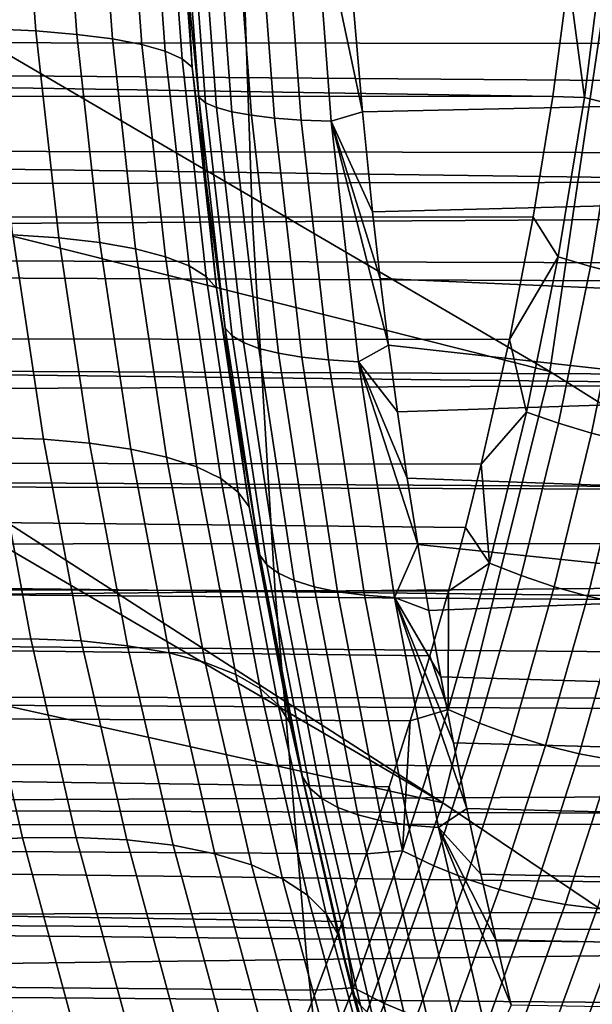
# Model space of a CAD drawing. Header units: metres. Extents: x -240 to 45, y -77 to 27.
# Tile 459 of 656: x -175.703 to -174.863, y -2.193 to -0.749. Entities that reach past the tile are written whole.
import ezdxf

# ---------------------------------------------------------------- set-up
doc = ezdxf.new("R2010")
doc.units = ezdxf.units.M
doc.layers.add('solid_102011X2', color=7, linetype='CONTINUOUS')

msp = doc.modelspace()

# ---------------------------------------------------------------- linework, layer by layer
at = {"layer": 'solid_102011X2'}
for points in [[(-175.701874, -0.460136, 286.133331), (-175.679413, -0.765611, 286.170715), (-175.746689, -0.762366, 286.2323), (-175.769043, -0.458178, 286.195068)], [(-175.641983, -0.46314, 286.064545), (-175.619385, -0.77059, 286.102173), (-175.679413, -0.765611, 286.170715), (-175.701874, -0.460136, 286.133331)], [(-175.590118, -0.467154, 285.989563), (-175.567322, -0.777241, 286.027496), (-175.619385, -0.77059, 286.102173), (-175.641983, -0.46314, 286.064545)], [(-175.546936, -0.472126, 285.909302), (-175.523895, -0.785481, 285.947662), (-175.567322, -0.777241, 286.027496), (-175.590118, -0.467154, 285.989563)], [(-175.512955, -0.477995, 285.824799), (-175.489639, -0.795208, 285.863617), (-175.523895, -0.785481, 285.947662), (-175.546936, -0.472126, 285.909302)], [(-175.488632, -0.484688, 285.737091), (-175.464981, -0.8063, 285.776459), (-175.489639, -0.795208, 285.863617), (-175.512955, -0.477995, 285.824799)], [(-175.464981, -0.8063, 285.776459), (-175.488632, -0.484688, 285.737091), (-175.474243, -0.492122, 285.647278), (-175.450241, -0.818618, 285.687225)], [(-175.380905, -0.501643, 348.434814), (-177.239182, -0.507263, 347.069763), (-177.219223, -1.057219, 347.046539), (-175.361496, -1.045506, 348.411591)], [(-175.456436, -0.704017, 285.580383), (-175.450241, -0.818618, 285.687225), (-175.474243, -0.492122, 285.647278)], [(-173.508392, -0.496095, 349.775299), (-175.380905, -0.501643, 348.434814), (-175.361496, -1.045506, 348.411591), (-173.489502, -1.033942, 349.752045)], [(-174.920959, -0.861859, 283.483002), (-185.718307, -0.688206, 289.946442), (-185.719284, -0.515639, 289.928314), (-174.897842, -0.687419, 283.444733)], [(-175.466263, -0.519408, 285.50174), (-175.440308, -0.86283, 285.544952), (-175.456436, -0.704017, 285.580383)], [(-175.456726, -0.524216, 285.444977), (-175.430527, -0.870786, 285.488556), (-175.440308, -0.86283, 285.544952), (-175.466263, -0.519408, 285.50174)], [(-175.440689, -0.52852, 285.389618), (-175.414276, -0.877909, 285.433563), (-175.430527, -0.870786, 285.488556), (-175.456726, -0.524216, 285.444977)], [(-175.41835, -0.532263, 285.336456), (-175.391769, -0.884104, 285.380707), (-175.414276, -0.877909, 285.433563), (-175.440689, -0.52852, 285.389618)], [(-175.390045, -0.535396, 285.286194), (-175.363297, -0.889287, 285.330688), (-175.391769, -0.884104, 285.380707), (-175.41835, -0.532263, 285.336456)], [(-175.356125, -0.537875, 285.239471), (-175.329254, -0.893389, 285.28418), (-175.363297, -0.889287, 285.330688), (-175.390045, -0.535396, 285.286194)], [(-175.317047, -0.539668, 285.19696), (-175.290085, -0.896357, 285.241821), (-175.329254, -0.893389, 285.28418), (-175.356125, -0.537875, 285.239471)], [(-175.273331, -0.540751, 285.15918), (-175.246323, -0.898149, 285.204132), (-175.290085, -0.896357, 285.241821), (-175.317047, -0.539668, 285.19696)], [(-175.273331, -0.540751, 285.15918), (-175.21283, -0.737296, 285.148773), (-175.200302, -0.884267, 285.169617)], [(-175.273331, -0.540751, 285.15918), (-175.200302, -0.884267, 285.169617), (-175.246323, -0.898149, 285.204132)], [(-165.69136, -0.793854, 298.813171), (-165.652161, -0.627647, 298.810913), (-177.450653, -0.623609, 305.900604), (-177.469452, -0.781045, 305.891968)], [(-175.953949, -0.663337, 305.082214), (-175.951569, -0.639248, 305.083984), (-174.831848, -0.632346, 306.713501), (-174.925385, -1.265143, 306.644257)], [(-173.948517, -1.877244, 308.142578), (-174.925385, -1.265143, 306.644257), (-174.831848, -0.632346, 306.713501), (-173.791809, -1.251598, 308.256958)], [(-174.844772, -0.625203, 283.409332), (-174.874496, -0.863421, 283.459167), (-174.897842, -0.687419, 283.444733)], [(-174.796967, -0.633658, 283.393005), (-174.826981, -0.874828, 283.443878), (-174.874496, -0.863421, 283.459167), (-174.844772, -0.625203, 283.409332)], [(-174.925385, -1.265143, 306.644257), (-175.995819, -0.995703, 305.050751), (-175.953949, -0.663337, 305.082214)], [(-174.920959, -0.861859, 283.483002), (-185.717026, -0.861139, 289.969818), (-185.718307, -0.688206, 289.946442)], [(-181.274002, -0.683575, 288.451843), (-181.266418, -0.788543, 288.464478), (-174.328552, -0.842108, 284.305481), (-174.303421, -0.698934, 284.265839)], [(-174.874496, -0.863421, 283.459167), (-174.920959, -0.861859, 283.483002), (-174.897842, -0.687419, 283.444733)], [(-175.440308, -0.86283, 285.544952), (-175.430206, -0.984296, 285.623993), (-175.450241, -0.818618, 285.687225), (-175.456436, -0.704017, 285.580383)], [(-174.545807, -0.724773, 284.745819), (-174.533524, -0.869417, 284.765869), (-175.200302, -0.884267, 285.169617), (-175.21283, -0.737296, 285.148773)], [(-175.679413, -0.765611, 286.170715), (-175.645752, -1.069144, 286.226715), (-175.713165, -1.064639, 286.288086), (-175.746689, -0.762366, 286.2323)], [(-175.619385, -0.77059, 286.102173), (-175.58551, -1.076056, 286.158539), (-175.645752, -1.069144, 286.226715), (-175.679413, -0.765611, 286.170715)], [(-175.567322, -0.777241, 286.027496), (-175.533157, -1.085289, 286.08432), (-175.58551, -1.076056, 286.158539), (-175.619385, -0.77059, 286.102173)], [(-175.523895, -0.785481, 285.947662), (-175.48938, -1.096729, 286.005066), (-175.533157, -1.085289, 286.08432), (-175.567322, -0.777241, 286.027496)], [(-181.266418, -0.788543, 288.464478), (-181.257736, -0.89351, 288.478912), (-174.358871, -0.986954, 284.353271), (-174.328552, -0.842108, 284.305481)], [(-165.740219, -0.961028, 298.81604), (-165.69136, -0.793854, 298.813171), (-177.469452, -0.781045, 305.891968), (-177.492569, -0.939138, 305.881317)], [(-175.489639, -0.795208, 285.863617), (-175.454712, -1.110232, 285.921753), (-175.48938, -1.096729, 286.005066), (-175.523895, -0.785481, 285.947662)], [(-175.464981, -0.8063, 285.776459), (-175.429581, -1.12563, 285.835358), (-175.454712, -1.110232, 285.921753), (-175.489639, -0.795208, 285.863617)], [(-175.429581, -1.12563, 285.835358), (-175.464981, -0.8063, 285.776459), (-175.450241, -0.818618, 285.687225), (-175.414307, -1.142732, 285.74704)], [(-175.430206, -0.984296, 285.623993), (-175.414307, -1.142732, 285.74704), (-175.450241, -0.818618, 285.687225)], [(-174.949814, -1.03864, 283.530701), (-185.715408, -1.034367, 289.998535), (-185.717026, -0.861139, 289.969818), (-174.920959, -0.861859, 283.483002)], [(-175.440308, -0.86283, 285.544952), (-175.401749, -1.201716, 285.6091), (-175.430206, -0.984296, 285.623993)], [(-175.430527, -0.870786, 285.488556), (-175.391632, -1.212736, 285.553314), (-175.401749, -1.201716, 285.6091), (-175.440308, -0.86283, 285.544952)], [(-174.874496, -0.863421, 283.459167), (-174.913055, -1.096796, 283.523743), (-174.949814, -1.03864, 283.530701), (-174.920959, -0.861859, 283.483002)], [(-174.826981, -0.874828, 283.443878), (-174.86586, -1.110877, 283.509705), (-174.913055, -1.096796, 283.523743), (-174.874496, -0.863421, 283.459167)], [(-175.414276, -0.877909, 285.433563), (-175.375061, -1.222601, 285.49884), (-175.391632, -1.212736, 285.553314), (-175.430527, -0.870786, 285.488556)], [(-175.391769, -0.884104, 285.380707), (-175.35228, -1.23118, 285.446442), (-175.375061, -1.222601, 285.49884), (-175.414276, -0.877909, 285.433563)], [(-174.533524, -0.869417, 284.765869), (-174.518982, -1.013926, 284.789642), (-175.185471, -1.031032, 285.194275), (-175.200302, -0.884267, 285.169617)], [(-174.777618, -0.884987, 283.434723), (-174.816833, -1.123389, 283.50177), (-174.86586, -1.110877, 283.509705), (-174.826981, -0.874828, 283.443878)], [(-181.257736, -0.89351, 288.478912), (-181.247955, -0.99838, 288.495178), (-174.358871, -0.986954, 284.353271)], [(-175.363297, -0.889287, 285.330688), (-175.323593, -1.238358, 285.39679), (-175.35228, -1.23118, 285.446442), (-175.391769, -0.884104, 285.380707)], [(-175.329254, -0.893389, 285.28418), (-175.289368, -1.24404, 285.350586), (-175.323593, -1.238358, 285.39679), (-175.363297, -0.889287, 285.330688)], [(-175.290085, -0.896357, 285.241821), (-175.250061, -1.24815, 285.308441), (-175.289368, -1.24404, 285.350586), (-175.329254, -0.893389, 285.28418)], [(-175.246323, -0.898149, 285.204132), (-175.200302, -0.884267, 285.169617), (-175.185471, -1.031032, 285.194275)], [(-175.246323, -0.898149, 285.204132), (-175.206223, -1.250633, 285.270874), (-175.250061, -1.24815, 285.308441), (-175.290085, -0.896357, 285.241821)], [(-175.246323, -0.898149, 285.204132), (-175.185471, -1.031032, 285.194275), (-175.174301, -1.128773, 285.212891)], [(-175.246323, -0.898149, 285.204132), (-175.174301, -1.128773, 285.212891), (-175.162109, -1.226425, 285.233185)], [(-175.246323, -0.898149, 285.204132), (-175.162109, -1.226425, 285.233185), (-175.206223, -1.250633, 285.270874)], [(-165.799591, -1.130998, 298.819489), (-165.740219, -0.961028, 298.81604), (-177.492569, -0.939138, 305.881317), (-177.520096, -1.0979, 305.868591)], [(-181.247955, -0.99838, 288.495178), (-181.237076, -1.103096, 288.513275), (-174.394836, -1.134148, 284.409821), (-174.358871, -0.986954, 284.353271)], [(-175.082382, -1.897595, 306.52713), (-176.044891, -1.278897, 305.013733), (-175.995819, -0.995703, 305.050751), (-174.925385, -1.265143, 306.644257)], [(-175.401749, -1.201716, 285.6091), (-175.395111, -1.263902, 285.682434), (-175.414307, -1.142732, 285.74704), (-175.430206, -0.984296, 285.623993)], [(-174.518982, -1.013926, 284.789642), (-174.502182, -1.158203, 284.817108), (-175.174301, -1.128773, 285.212891), (-175.185471, -1.031032, 285.194275)], [(-174.984711, -1.218293, 283.58847), (-185.713455, -1.207945, 290.032654), (-185.715408, -1.034367, 289.998535), (-174.949814, -1.03864, 283.530701)], [(-173.489502, -1.033942, 349.752045), (-175.361496, -1.045506, 348.411591), (-175.328445, -1.587758, 348.37207), (-173.457352, -1.570197, 349.712524)], [(-174.913055, -1.096796, 283.523743), (-174.984711, -1.218293, 283.58847), (-174.949814, -1.03864, 283.530701)], [(-175.361496, -1.045506, 348.411591), (-177.219223, -1.057219, 347.046539), (-177.185257, -1.605546, 347.007019), (-175.328445, -1.587758, 348.37207)], [(-175.713165, -1.064639, 286.288086), (-175.668533, -1.3642, 286.362366), (-175.742355, -1.361605, 286.415985), (-175.786896, -1.062598, 286.341827)], [(-175.645752, -1.069144, 286.226715), (-175.600952, -1.369928, 286.3013), (-175.668533, -1.3642, 286.362366), (-175.713165, -1.064639, 286.288086)], [(-175.58551, -1.076056, 286.158539), (-175.540421, -1.378718, 286.233582), (-175.600952, -1.369928, 286.3013), (-175.645752, -1.069144, 286.226715)], [(-175.533157, -1.085289, 286.08432), (-175.487701, -1.390458, 286.160004), (-175.540421, -1.378718, 286.233582), (-175.58551, -1.076056, 286.158539)], [(-175.48938, -1.096729, 286.005066), (-175.443451, -1.405005, 286.081512), (-175.487701, -1.390458, 286.160004), (-175.533157, -1.085289, 286.08432)], [(-175.454712, -1.110232, 285.921753), (-175.408234, -1.422174, 285.999084), (-175.443451, -1.405005, 286.081512), (-175.48938, -1.096729, 286.005066)], [(-174.913055, -1.096796, 283.523743), (-174.959671, -1.324536, 283.601868), (-174.984711, -1.218293, 283.58847)], [(-174.86586, -1.110877, 283.509705), (-174.912827, -1.340962, 283.589264), (-174.959671, -1.324536, 283.601868), (-174.913055, -1.096796, 283.523743)], [(-181.237076, -1.103096, 288.513275), (-181.225098, -1.207719, 288.533203), (-174.436905, -1.284363, 284.475952), (-174.394836, -1.134148, 284.409821)], [(-165.871002, -1.306085, 298.823639), (-165.799591, -1.130998, 298.819489), (-177.520096, -1.0979, 305.868591), (-177.552078, -1.257347, 305.853699)], [(-175.429581, -1.12563, 285.835358), (-175.382492, -1.441754, 285.913757), (-175.408234, -1.422174, 285.999084), (-175.454712, -1.110232, 285.921753)], [(-174.816833, -1.123389, 283.50177), (-174.864166, -1.355514, 283.582672), (-174.912827, -1.340962, 283.589264), (-174.86586, -1.110877, 283.509705)], [(-175.382492, -1.441754, 285.913757), (-175.429581, -1.12563, 285.835358), (-175.414307, -1.142732, 285.74704), (-175.366516, -1.463499, 285.826569)], [(-174.766785, -1.134126, 283.500061), (-174.814484, -1.367953, 283.582214), (-174.864166, -1.355514, 283.582672), (-174.816833, -1.123389, 283.50177)], [(-174.483078, -1.302261, 284.848328), (-175.162109, -1.226425, 285.233185), (-175.174301, -1.128773, 285.212891), (-174.502182, -1.158203, 284.817108)], [(-175.395111, -1.263902, 285.682434), (-175.366516, -1.463499, 285.826569), (-175.414307, -1.142732, 285.74704)], [(-175.02597, -1.401135, 283.65686), (-185.711151, -1.381788, 290.072266), (-185.713455, -1.207945, 290.032654), (-174.984711, -1.218293, 283.58847)], [(-181.225098, -1.207719, 288.533203), (-181.212021, -1.312163, 288.554993), (-174.436905, -1.284363, 284.475952)], [(-175.401749, -1.201716, 285.6091), (-175.350983, -1.534401, 285.693604), (-175.395111, -1.263902, 285.682434)], [(-175.391632, -1.212736, 285.553314), (-175.340408, -1.548369, 285.63855), (-175.350983, -1.534401, 285.693604), (-175.401749, -1.201716, 285.6091)], [(-175.375061, -1.222601, 285.49884), (-175.323441, -1.560874, 285.584747), (-175.340408, -1.548369, 285.63855), (-175.391632, -1.212736, 285.553314)], [(-175.35228, -1.23118, 285.446442), (-175.300308, -1.571749, 285.532928), (-175.323441, -1.560874, 285.584747), (-175.375061, -1.222601, 285.49884)], [(-175.206223, -1.250633, 285.270874), (-175.162109, -1.226425, 285.233185), (-175.148865, -1.323935, 285.255219)], [(-174.483078, -1.302261, 284.848328), (-175.148865, -1.323935, 285.255219), (-175.162109, -1.226425, 285.233185)], [(-174.959671, -1.324536, 283.601868), (-175.02597, -1.401135, 283.65686), (-174.984711, -1.218293, 283.58847)], [(-175.323593, -1.238358, 285.39679), (-175.271317, -1.580849, 285.483795), (-175.300308, -1.571749, 285.532928), (-175.35228, -1.23118, 285.446442)], [(-175.289368, -1.24404, 285.350586), (-175.236862, -1.588052, 285.437958), (-175.271317, -1.580849, 285.483795), (-175.323593, -1.238358, 285.39679)], [(-175.250061, -1.24815, 285.308441), (-175.197388, -1.593262, 285.396088), (-175.236862, -1.588052, 285.437958), (-175.289368, -1.24404, 285.350586)], [(-175.206223, -1.250633, 285.270874), (-175.153442, -1.596408, 285.358704), (-175.197388, -1.593262, 285.396088), (-175.250061, -1.24815, 285.308441)], [(-175.206223, -1.250633, 285.270874), (-175.148865, -1.323935, 285.255219), (-175.134583, -1.421324, 285.278992)], [(-175.206223, -1.250633, 285.270874), (-175.134583, -1.421324, 285.278992), (-175.119232, -1.518602, 285.304535)], [(-175.206223, -1.250633, 285.270874), (-175.119232, -1.518602, 285.304535), (-175.153442, -1.596408, 285.358704)], [(-165.954514, -1.484544, 298.828369), (-165.871002, -1.306085, 298.823639), (-177.552078, -1.257347, 305.853699), (-177.588654, -1.417486, 305.836639)], [(-175.350983, -1.534401, 285.693604), (-175.350952, -1.542581, 285.75592), (-175.366516, -1.463499, 285.826569), (-175.395111, -1.263902, 285.682434)], [(-174.925385, -1.265143, 306.644257), (-173.948517, -1.877244, 308.142578), (-174.184174, -2.502714, 307.959167), (-175.082382, -1.897595, 306.52713)], [(-181.212021, -1.312163, 288.554993), (-181.197845, -1.416331, 288.578583), (-174.485886, -1.438384, 284.552765), (-174.436905, -1.284363, 284.475952)], [(-175.082382, -1.897595, 306.52713), (-176.054947, -1.329418, 305.006134), (-176.044891, -1.278897, 305.013733)], [(-174.483078, -1.302261, 284.848328), (-174.461685, -1.446035, 284.883301), (-175.134583, -1.421324, 285.278992), (-175.148865, -1.323935, 285.255219)], [(-174.959671, -1.324536, 283.601868), (-175.013672, -1.545962, 283.692383), (-175.02597, -1.401135, 283.65686)], [(-174.912827, -1.340962, 283.589264), (-174.967194, -1.564417, 283.681335), (-175.013672, -1.545962, 283.692383), (-174.959671, -1.324536, 283.601868)], [(-175.082382, -1.897595, 306.52713), (-176.131775, -1.664562, 304.947876), (-176.054947, -1.329418, 305.006134)], [(-174.864166, -1.355514, 283.582672), (-174.918915, -1.580709, 283.676208), (-174.967194, -1.564417, 283.681335), (-174.912827, -1.340962, 283.589264)], [(-174.814484, -1.367953, 283.582214), (-174.869614, -1.594573, 283.677094), (-174.918915, -1.580709, 283.676208), (-174.864166, -1.355514, 283.582672)], [(-175.742355, -1.361605, 286.415985), (-175.686768, -1.657084, 286.508484), (-175.765854, -1.65777, 286.554016), (-175.821457, -1.362174, 286.461487)], [(-175.668533, -1.3642, 286.362366), (-175.612854, -1.660213, 286.455048), (-175.686768, -1.657084, 286.508484), (-175.742355, -1.361605, 286.415985)], [(-175.600952, -1.369928, 286.3013), (-175.545029, -1.66712, 286.394348), (-175.612854, -1.660213, 286.455048), (-175.668533, -1.3642, 286.362366)], [(-175.540421, -1.378718, 286.233582), (-175.484161, -1.677718, 286.327179), (-175.545029, -1.66712, 286.394348), (-175.600952, -1.369928, 286.3013)], [(-174.764603, -1.378074, 283.587891), (-174.820114, -1.60578, 283.68396), (-174.869614, -1.594573, 283.677094), (-174.814484, -1.367953, 283.582214)], [(-175.074219, -1.587405, 283.736786), (-185.708466, -1.55598, 290.117432), (-185.711151, -1.381788, 290.072266), (-175.04924, -1.493855, 283.695374)], [(-175.02597, -1.401135, 283.65686), (-175.04924, -1.493855, 283.695374), (-185.711151, -1.381788, 290.072266)], [(-175.487701, -1.390458, 286.160004), (-175.431, -1.691875, 286.254364), (-175.484161, -1.677718, 286.327179), (-175.540421, -1.378718, 286.233582)], [(-175.443451, -1.405005, 286.081512), (-175.386185, -1.709414, 286.176819), (-175.431, -1.691875, 286.254364), (-175.487701, -1.390458, 286.160004)], [(-175.408234, -1.422174, 285.999084), (-175.350311, -1.730117, 286.09552), (-175.386185, -1.709414, 286.176819), (-175.443451, -1.405005, 286.081512)], [(-175.013672, -1.545962, 283.692383), (-175.04924, -1.493855, 283.695374), (-175.02597, -1.401135, 283.65686)], [(-181.197845, -1.416331, 288.578583), (-181.182571, -1.520226, 288.604004), (-174.513275, -1.517065, 284.595581), (-174.485886, -1.438384, 284.552765)], [(-166.050613, -1.665919, 298.83374), (-165.954514, -1.484544, 298.828369), (-177.588654, -1.417486, 305.836639), (-177.629852, -1.578327, 305.817322)], [(-175.382492, -1.441754, 285.913757), (-175.323792, -1.753725, 286.011444), (-175.350311, -1.730117, 286.09552), (-175.408234, -1.422174, 285.999084)], [(-174.437973, -1.589487, 284.922058), (-175.119232, -1.518602, 285.304535), (-175.134583, -1.421324, 285.278992), (-174.461685, -1.446035, 284.883301)], [(-175.323792, -1.753725, 286.011444), (-175.382492, -1.441754, 285.913757), (-175.366516, -1.463499, 285.826569), (-175.306992, -1.779945, 285.925659)], [(-175.297607, -1.820028, 285.844696), (-175.306992, -1.779945, 285.925659), (-175.366516, -1.463499, 285.826569), (-175.350952, -1.542581, 285.75592)], [(-175.013672, -1.545962, 283.692383), (-175.074219, -1.587405, 283.736786), (-175.04924, -1.493855, 283.695374)], [(-181.182571, -1.520226, 288.604004), (-174.542633, -1.596947, 284.641541), (-174.513275, -1.517065, 284.595581)], [(-181.182571, -1.520226, 288.604004), (-181.166199, -1.623893, 288.631256), (-174.574036, -1.678008, 284.690704), (-174.542633, -1.596947, 284.641541)], [(-175.153442, -1.596408, 285.358704), (-175.119232, -1.518602, 285.304535), (-175.102844, -1.615711, 285.331818)], [(-174.437973, -1.589487, 284.922058), (-175.102844, -1.615711, 285.331818), (-175.119232, -1.518602, 285.304535)], [(-175.350983, -1.534401, 285.693604), (-175.288513, -1.859442, 285.797577), (-175.297607, -1.820028, 285.844696), (-175.350952, -1.542581, 285.75592)], [(-175.340408, -1.548369, 285.63855), (-175.277405, -1.876225, 285.743408), (-175.288513, -1.859442, 285.797577), (-175.350983, -1.534401, 285.693604)], [(-175.130081, -1.777557, 283.829193), (-185.705338, -1.730409, 290.168213), (-185.708466, -1.55598, 290.117432), (-175.101181, -1.681997, 283.781372)], [(-175.074219, -1.587405, 283.736786), (-175.101181, -1.681997, 283.781372), (-185.708466, -1.55598, 290.117432)], [(-175.323441, -1.560874, 285.584747), (-175.259949, -1.89125, 285.690399), (-175.277405, -1.876225, 285.743408), (-175.340408, -1.548369, 285.63855)], [(-175.013672, -1.545962, 283.692383), (-175.074463, -1.76054, 283.794128), (-175.074219, -1.587405, 283.736786)], [(-174.967194, -1.564417, 283.681335), (-175.028351, -1.780744, 283.784729), (-175.074463, -1.76054, 283.794128), (-175.013672, -1.545962, 283.692383)], [(-173.457352, -1.570197, 349.712524), (-175.328445, -1.587758, 348.37207), (-175.281799, -2.127563, 348.316284), (-173.411987, -2.104032, 349.656769)], [(-175.300308, -1.571749, 285.532928), (-175.236389, -1.904317, 285.639282), (-175.259949, -1.89125, 285.690399), (-175.323441, -1.560874, 285.584747)], [(-175.271317, -1.580849, 285.483795), (-175.207062, -1.91525, 285.590729), (-175.236389, -1.904317, 285.639282), (-175.300308, -1.571749, 285.532928)], [(-174.918915, -1.580709, 283.676208), (-174.980469, -1.798516, 283.781128), (-175.028351, -1.780744, 283.784729), (-174.967194, -1.564417, 283.681335)], [(-166.103561, -1.757549, 298.83667), (-166.050613, -1.665919, 298.83374), (-177.629852, -1.578327, 305.817322), (-177.67572, -1.739888, 305.795624)], [(-175.328445, -1.587758, 348.37207), (-177.185257, -1.605546, 347.007019), (-177.137329, -2.151399, 346.951233), (-175.281799, -2.127563, 348.316284)], [(-175.236862, -1.588052, 285.437958), (-175.172318, -1.923904, 285.54538), (-175.207062, -1.91525, 285.590729), (-175.271317, -1.580849, 285.483795)], [(-175.197388, -1.593262, 285.396088), (-175.132645, -1.930163, 285.503845), (-175.172318, -1.923904, 285.54538), (-175.236862, -1.588052, 285.437958)], [(-175.074463, -1.76054, 283.794128), (-175.101181, -1.681997, 283.781372), (-175.074219, -1.587405, 283.736786)], [(-174.869614, -1.594573, 283.677094), (-174.931564, -1.813564, 283.783417), (-174.980469, -1.798516, 283.781128), (-174.918915, -1.580709, 283.676208)], [(-175.153442, -1.596408, 285.358704), (-175.088577, -1.933944, 285.466644), (-175.132645, -1.930163, 285.503845), (-175.197388, -1.593262, 285.396088)], [(-175.153442, -1.596408, 285.358704), (-175.102844, -1.615711, 285.331818), (-175.085388, -1.712649, 285.36087)], [(-175.153442, -1.596408, 285.358704), (-175.085388, -1.712649, 285.36087), (-175.066849, -1.80943, 285.391724)], [(-175.153442, -1.596408, 285.358704), (-175.066849, -1.80943, 285.391724), (-175.047241, -1.906015, 285.424347)], [(-175.153442, -1.596408, 285.358704), (-175.047241, -1.906015, 285.424347), (-175.088577, -1.933944, 285.466644)], [(-174.437973, -1.589487, 284.922058), (-174.411911, -1.732595, 284.964661), (-175.085388, -1.712649, 285.36087), (-175.102844, -1.615711, 285.331818)], [(-174.820114, -1.60578, 283.68396), (-174.882462, -1.825642, 283.791565), (-174.931564, -1.813564, 283.783417), (-174.869614, -1.594573, 283.677094)], [(-174.771225, -1.614146, 283.696716), (-174.833969, -1.834552, 283.805389), (-174.882462, -1.825642, 283.791565), (-174.820114, -1.60578, 283.68396)], [(-181.166199, -1.623893, 288.631256), (-181.148682, -1.727373, 288.6604), (-174.607788, -1.760383, 284.743408), (-174.574036, -1.678008, 284.690704)], [(-175.765854, -1.65777, 286.554016), (-175.69928, -1.948981, 286.664825), (-175.782379, -1.954209, 286.702148), (-175.849121, -1.662264, 286.591095)], [(-175.686768, -1.657084, 286.508484), (-175.620209, -1.948183, 286.619232), (-175.69928, -1.948981, 286.664825), (-175.765854, -1.65777, 286.554016)], [(-175.612854, -1.660213, 286.455048), (-175.546188, -1.951823, 286.565979), (-175.620209, -1.948183, 286.619232), (-175.686768, -1.657084, 286.508484)], [(-175.545029, -1.66712, 286.394348), (-175.478119, -1.959857, 286.505737), (-175.546188, -1.951823, 286.565979), (-175.612854, -1.660213, 286.455048)], [(-176.131775, -1.664562, 304.947876), (-175.082382, -1.897595, 306.52713), (-175.3116, -2.529754, 306.349182), (-176.201721, -1.918222, 304.894562)], [(-175.484161, -1.677718, 286.327179), (-175.416855, -1.972184, 286.439209), (-175.478119, -1.959857, 286.505737), (-175.545029, -1.66712, 286.394348)], [(-175.431, -1.691875, 286.254364), (-175.363144, -1.988651, 286.367279), (-175.416855, -1.972184, 286.439209), (-175.484161, -1.677718, 286.327179)], [(-175.074463, -1.76054, 283.794128), (-175.130081, -1.777557, 283.829193), (-175.101181, -1.681997, 283.781372)], [(-175.386185, -1.709414, 286.176819), (-175.317688, -2.009052, 286.290833), (-175.363144, -1.988651, 286.367279), (-175.431, -1.691875, 286.254364)], [(-175.350311, -1.730117, 286.09552), (-175.281036, -2.033133, 286.210785), (-175.317688, -2.009052, 286.290833), (-175.386185, -1.709414, 286.176819)], [(-174.393234, -1.827757, 284.995209), (-175.066849, -1.80943, 285.391724), (-175.085388, -1.712649, 285.36087), (-174.411911, -1.732595, 284.964661)], [(-175.194244, -1.972208, 283.935272), (-185.701721, -1.905153, 290.224701), (-185.705338, -1.730409, 290.168213), (-175.160995, -1.874181, 283.880341)], [(-175.130081, -1.777557, 283.829193), (-175.160995, -1.874181, 283.880341), (-185.705338, -1.730409, 290.168213)], [(-181.148682, -1.727373, 288.6604), (-181.130051, -1.830686, 288.691406), (-174.643738, -1.844035, 284.799683), (-174.607788, -1.760383, 284.743408)], [(-175.323792, -1.753725, 286.011444), (-175.253647, -2.060594, 286.128174), (-175.281036, -2.033133, 286.210785), (-175.350311, -1.730117, 286.09552)], [(-166.160034, -1.850067, 298.839783), (-166.103561, -1.757549, 298.83667), (-177.67572, -1.739888, 305.795624), (-177.72644, -1.902132, 305.771515)], [(-175.253647, -2.060594, 286.128174), (-175.323792, -1.753725, 286.011444), (-175.306992, -1.779945, 285.925659), (-175.235855, -2.091092, 286.044037)], [(-175.074463, -1.76054, 283.794128), (-175.141357, -1.968156, 283.905945), (-175.130081, -1.777557, 283.829193)], [(-175.028351, -1.780744, 283.784729), (-175.095596, -1.989819, 283.898224), (-175.141357, -1.968156, 283.905945), (-175.074463, -1.76054, 283.794128)], [(-175.297607, -1.820028, 285.844696), (-175.234848, -2.095859, 285.949158), (-175.235855, -2.091092, 286.044037), (-175.306992, -1.779945, 285.925659)], [(-175.141357, -1.968156, 283.905945), (-175.160995, -1.874181, 283.880341), (-175.130081, -1.777557, 283.829193)], [(-174.980469, -1.798516, 283.781128), (-175.048065, -2.008797, 283.896179), (-175.095596, -1.989819, 283.898224), (-175.028351, -1.780744, 283.784729)], [(-174.931564, -1.813564, 283.783417), (-174.999557, -2.02478, 283.899902), (-175.048065, -2.008797, 283.896179), (-174.980469, -1.798516, 283.781128)], [(-174.373505, -1.922739, 285.027466), (-175.047241, -1.906015, 285.424347), (-175.066849, -1.80943, 285.391724), (-174.393234, -1.827757, 284.995209)], [(-174.882462, -1.825642, 283.791565), (-174.950851, -2.037504, 283.909302), (-174.999557, -2.02478, 283.899902), (-174.931564, -1.813564, 283.783417)], [(-181.130051, -1.830686, 288.691406), (-181.110275, -1.933806, 288.724304), (-174.682053, -1.928908, 284.85968), (-174.643738, -1.844035, 284.799683)], [(-175.288513, -1.859442, 285.797577), (-175.234848, -2.095859, 285.949158), (-175.297607, -1.820028, 285.844696)], [(-174.833969, -1.834552, 283.805389), (-174.90274, -2.046762, 283.924255), (-174.950851, -2.037504, 283.909302), (-174.882462, -1.825642, 283.791565)], [(-174.78688, -1.840147, 283.824738), (-174.856033, -2.052403, 283.944489), (-174.90274, -2.046762, 283.924255), (-174.833969, -1.834552, 283.805389)], [(-166.220612, -1.943933, 298.843231), (-166.160034, -1.850067, 298.839783), (-177.72644, -1.902132, 305.771515)], [(-175.288513, -1.859442, 285.797577), (-175.214951, -2.175493, 285.920013), (-175.234848, -2.095859, 285.949158)], [(-175.277405, -1.876225, 285.743408), (-175.203217, -2.194937, 285.866882), (-175.214951, -2.175493, 285.920013), (-175.288513, -1.859442, 285.797577)], [(-175.259949, -1.89125, 285.690399), (-175.185211, -2.212346, 285.814819), (-175.203217, -2.194937, 285.866882), (-175.277405, -1.876225, 285.743408)], [(-175.141357, -1.968156, 283.905945), (-175.194244, -1.972208, 283.935272), (-175.160995, -1.874181, 283.880341)], [(-175.236389, -1.904317, 285.639282), (-175.161163, -2.227484, 285.764496), (-175.185211, -2.212346, 285.814819), (-175.259949, -1.89125, 285.690399)], [(-175.267502, -2.172211, 284.056549), (-185.697601, -2.080084, 290.287018), (-185.701721, -1.905153, 290.224701), (-175.229675, -2.071548, 283.993927)], [(-175.194244, -1.972208, 283.935272), (-175.229675, -2.071548, 283.993927), (-185.701721, -1.905153, 290.224701)], [(-166.28511, -2.038999, 298.846802), (-166.220612, -1.943933, 298.843231), (-177.72644, -1.902132, 305.771515), (-177.782211, -2.065065, 305.744965)], [(-175.082382, -1.897595, 306.52713), (-174.184174, -2.502714, 307.959167), (-174.45546, -3.126841, 307.767365), (-175.3116, -2.529754, 306.349182)], [(-175.207062, -1.91525, 285.590729), (-175.131424, -2.240152, 285.716614), (-175.161163, -2.227484, 285.764496), (-175.236389, -1.904317, 285.639282)], [(-176.226822, -2.001087, 304.875366), (-176.201721, -1.918222, 304.894562), (-175.3116, -2.529754, 306.349182)], [(-175.172318, -1.923904, 285.54538), (-175.096375, -2.250178, 285.671783), (-175.131424, -2.240152, 285.716614), (-175.207062, -1.91525, 285.590729)], [(-175.088577, -1.933944, 285.466644), (-175.047241, -1.906015, 285.424347), (-175.02655, -2.002371, 285.458771)], [(-174.352707, -2.017515, 285.061493), (-175.02655, -2.002371, 285.458771), (-175.047241, -1.906015, 285.424347), (-174.373505, -1.922739, 285.027466)], [(-181.110275, -1.933806, 288.724304), (-174.723038, -2.014968, 284.923615), (-174.682053, -1.928908, 284.85968)], [(-181.110275, -1.933806, 288.724304), (-181.089355, -2.036696, 288.759125), (-174.766434, -2.102167, 284.991516), (-174.723038, -2.014968, 284.923615)], [(-175.132645, -1.930163, 285.503845), (-175.056473, -2.25743, 285.630615), (-175.096375, -2.250178, 285.671783), (-175.172318, -1.923904, 285.54538)], [(-175.088577, -1.933944, 285.466644), (-175.012268, -2.261811, 285.593658), (-175.056473, -2.25743, 285.630615), (-175.132645, -1.930163, 285.503845)], [(-175.088577, -1.933944, 285.466644), (-175.02655, -2.002371, 285.458771), (-175.004776, -2.098511, 285.495026)], [(-175.088577, -1.933944, 285.466644), (-175.004776, -2.098511, 285.495026), (-174.981888, -2.194422, 285.533112)], [(-175.088577, -1.933944, 285.466644), (-174.981888, -2.194422, 285.533112), (-175.012268, -2.261811, 285.593658)], [(-175.69928, -1.948981, 286.664825), (-175.621857, -2.234909, 286.79364), (-175.704773, -2.240833, 286.831299), (-175.782379, -1.954209, 286.702148)], [(-175.620209, -1.948183, 286.619232), (-175.542831, -2.234003, 286.748016), (-175.621857, -2.234909, 286.79364), (-175.69928, -1.948981, 286.664825)], [(-175.546188, -1.951823, 286.565979), (-175.468674, -2.238129, 286.695007), (-175.542831, -2.234003, 286.748016), (-175.620209, -1.948183, 286.619232)], [(-175.478119, -1.959857, 286.505737), (-175.400299, -2.247233, 286.635223), (-175.468674, -2.238129, 286.695007), (-175.546188, -1.951823, 286.565979)], [(-175.416855, -1.972184, 286.439209), (-175.338593, -2.261202, 286.569458), (-175.400299, -2.247233, 286.635223), (-175.478119, -1.959857, 286.505737)], [(-175.363144, -1.988651, 286.367279), (-175.284302, -2.279863, 286.498505), (-175.338593, -2.261202, 286.569458), (-175.416855, -1.972184, 286.439209)], [(-175.141357, -1.968156, 283.905945), (-175.213623, -2.168819, 284.026764), (-175.229675, -2.071548, 283.993927), (-175.194244, -1.972208, 283.935272)], [(-175.095596, -1.989819, 283.898224), (-175.168182, -2.191646, 284.020691), (-175.213623, -2.168819, 284.026764), (-175.141357, -1.968156, 283.905945)], [(-175.317688, -2.009052, 286.290833), (-175.238113, -2.302983, 286.423279), (-175.284302, -2.279863, 286.498505), (-175.363144, -1.988651, 286.367279)], [(-175.048065, -2.008797, 283.896179), (-175.121002, -2.211553, 284.020172), (-175.168182, -2.191646, 284.020691), (-175.095596, -1.989819, 283.898224)], [(-176.340881, -2.33958, 304.787659), (-176.226822, -2.001087, 304.875366), (-175.3116, -2.529754, 306.349182)], [(-174.330841, -2.112043, 285.09726), (-175.004776, -2.098511, 285.495026), (-175.02655, -2.002371, 285.458771), (-174.352707, -2.017515, 285.061493)], [(-175.281036, -2.033133, 286.210785), (-175.200592, -2.330272, 286.344666), (-175.238113, -2.302983, 286.423279), (-175.317688, -2.009052, 286.290833)], [(-174.999557, -2.02478, 283.899902), (-175.072845, -2.228215, 284.025299), (-175.121002, -2.211553, 284.020172), (-175.048065, -2.008797, 283.896179)], [(-175.253647, -2.060594, 286.128174), (-175.172211, -2.361392, 286.263702), (-175.200592, -2.330272, 286.344666), (-175.281036, -2.033133, 286.210785)], [(-174.950851, -2.037504, 283.909302), (-175.024506, -2.241358, 284.03595), (-175.072845, -2.228215, 284.025299), (-174.999557, -2.02478, 283.899902)], [(-181.089355, -2.036696, 288.759125), (-181.067276, -2.139363, 288.795898), (-174.812622, -2.190511, 285.063629), (-174.766434, -2.102167, 284.991516)], [(-166.353851, -2.1353, 298.850616), (-166.28511, -2.038999, 298.846802), (-177.782211, -2.065065, 305.744965)], [(-174.90274, -2.046762, 283.924255), (-174.976776, -2.250767, 284.051971), (-175.024506, -2.241358, 284.03595), (-174.950851, -2.037504, 283.909302)], [(-174.856033, -2.052403, 283.944489), (-174.930435, -2.256288, 284.073059), (-174.976776, -2.250767, 284.051971), (-174.90274, -2.046762, 283.924255)], [(-175.172211, -2.361392, 286.263702), (-175.253647, -2.060594, 286.128174), (-175.235855, -2.091092, 286.044037), (-175.15332, -2.395953, 286.181396)], [(-174.811478, -2.054332, 283.969666), (-174.886246, -2.257829, 284.098907), (-174.930435, -2.256288, 284.073059), (-174.856033, -2.052403, 283.944489)], [(-174.769821, -2.05252, 283.99939), (-174.844925, -2.255366, 284.129059), (-174.886246, -2.257829, 284.098907), (-174.811478, -2.054332, 283.969666)], [(-166.42717, -2.232945, 298.854736), (-166.353851, -2.1353, 298.850616), (-177.782211, -2.065065, 305.744965), (-177.843002, -2.228545, 305.715912)], [(-175.213623, -2.168819, 284.026764), (-175.267502, -2.172211, 284.056549), (-175.229675, -2.071548, 283.993927)], [(-175.307938, -2.274272, 284.123413), (-185.692917, -2.255241, 290.355225), (-185.697601, -2.080084, 290.287018), (-175.267502, -2.172211, 284.056549)], [(-175.16246, -2.369612, 286.069611), (-175.15332, -2.395953, 286.181396), (-175.235855, -2.091092, 286.044037)], [(-175.214951, -2.175493, 285.920013), (-175.16246, -2.369612, 286.069611), (-175.235855, -2.091092, 286.044037), (-175.234848, -2.095859, 285.949158)], [(-173.411987, -2.104032, 349.656769), (-175.281799, -2.127563, 348.316284), (-175.221649, -2.664092, 348.244324), (-173.353485, -2.634628, 349.584839)], [(-174.307907, -2.20633, 285.134766), (-174.981888, -2.194422, 285.533112), (-175.004776, -2.098511, 285.495026), (-174.330841, -2.112043, 285.09726)], [(-175.281799, -2.127563, 348.316284), (-177.137329, -2.151399, 346.951233), (-177.075516, -2.693938, 346.879303), (-175.221649, -2.664092, 348.244324)], [(-181.067276, -2.139363, 288.795898), (-181.044022, -2.241829, 288.834564), (-174.861771, -2.279969, 285.140228), (-174.812622, -2.190511, 285.063629)], [(-175.213623, -2.168819, 284.026764), (-175.290695, -2.362566, 284.155579), (-175.307938, -2.274272, 284.123413), (-175.267502, -2.172211, 284.056549)], [(-175.168182, -2.191646, 284.020691), (-175.245544, -2.386318, 284.151093), (-175.290695, -2.362566, 284.155579), (-175.213623, -2.168819, 284.026764)], [(-175.214951, -2.175493, 285.920013), (-175.13092, -2.481485, 286.059845), (-175.16246, -2.369612, 286.069611)], [(-175.203217, -2.194937, 285.866882), (-175.1185, -2.50343, 286.007874), (-175.13092, -2.481485, 286.059845), (-175.214951, -2.175493, 285.920013)], [(-175.121002, -2.211553, 284.020172), (-175.198669, -2.406931, 284.1521), (-175.245544, -2.386318, 284.151093), (-175.168182, -2.191646, 284.020691)]]:
    msp.add_3dface(points, dxfattribs=at)

doc.saveas('drawing.dxf')
